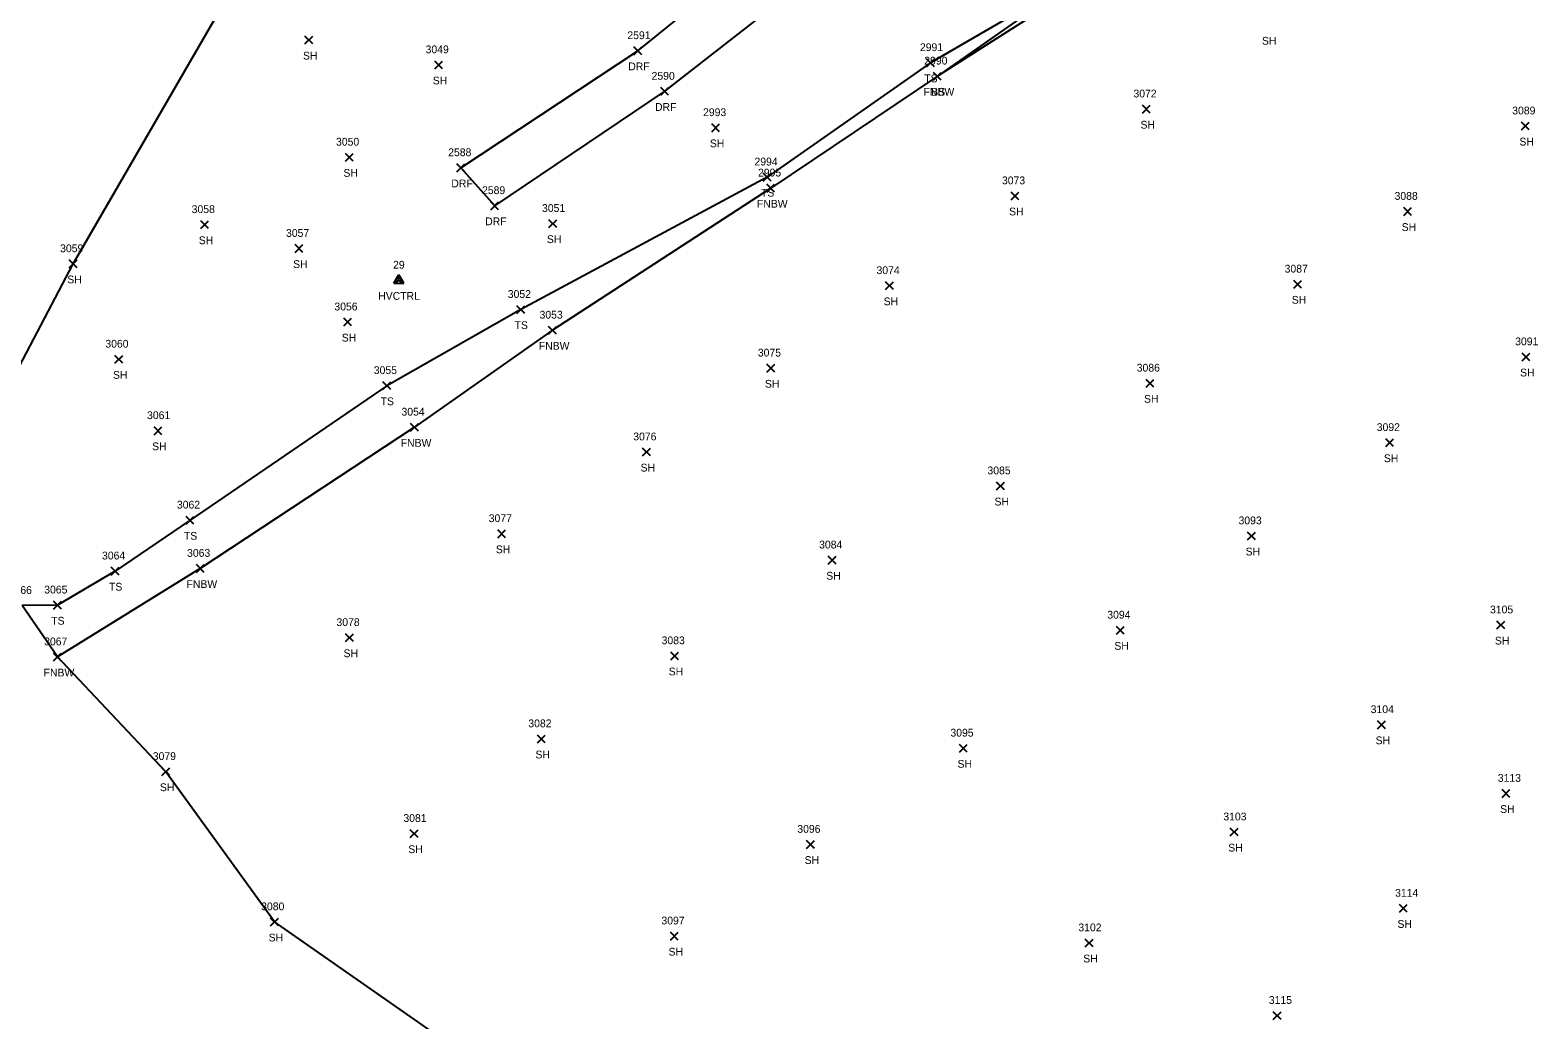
# Model space of a CAD drawing. Extents: x 1472233 to 1475777, y 540726 to 543442.
# Drawn here: x 1473446.7 to 1473833.9, y 542072.6 to 542326.8 of the extents above; entities that cross this region are included whole.
import ezdxf

# ---------------------------------------------------------------- set-up
doc = ezdxf.new("R2010")
doc.units = 0
for name, color, linetype in [('C_A', 7, 'Continuous'), ('C_I', 7, 'Continuous'), ('CPSM', 7, 'Continuous'), ('L_A', 7, 'Continuous'), ('L_I', 7, 'Continuous'), ('L_TIC', 7, 'Continuous'), ('LELB', 7, 'Continuous'), ('LFNC', 7, 'Continuous'), ('LSOGP', 7, 'Continuous'), ('R_A', 7, 'Continuous'), ('R_I', 7, 'Continuous'), ('R_TIC', 7, 'Continuous'), ('RDF', 7, 'Continuous')]:
    doc.layers.add(name, color=color, linetype=linetype)

msp = doc.modelspace()

# ---------------------------------------------------------------- linework, layer by layer
at = {"layer": 'CPSM'}
for p, q in [((1473540.15, 542261.82), (1473541.4, 542263.98)), ((1473540.15, 542261.82), (1473541.4, 542262.54)), ((1473542.65, 542261.82), (1473541.4, 542263.98)), ((1473541.4, 542262.54), (1473541.4, 542263.98)), ((1473541.4, 542262.54), (1473541.4, 542262.54)), ((1473541.4, 542262.54), (1473542.65, 542261.82)), ((1473540.15, 542261.82), (1473542.65, 542261.82))]:
    msp.add_line(p, q, dxfattribs=at)
at = {"layer": 'L_TIC'}
for points in [[(1473517.3, 542323.23), (1473519.3, 542325.23)], [(1473519.3, 542323.23), (1473517.3, 542325.23)], [(1473550.62, 542316.85), (1473552.62, 542318.85)], [(1473552.62, 542316.85), (1473550.62, 542318.85)], [(1473676.93, 542317.4), (1473678.93, 542319.4)], [(1473678.93, 542317.4), (1473676.93, 542319.4)], [(1473678.7, 542313.95), (1473680.7, 542315.95)], [(1473680.7, 542313.95), (1473678.7, 542315.95)], [(1473678.7, 542313.95), (1473680.7, 542315.95)], [(1473680.7, 542313.95), (1473678.7, 542315.95)], [(1473732.4, 542305.5), (1473734.4, 542307.5)], [(1473734.4, 542305.5), (1473732.4, 542307.5)], [(1473621.79, 542300.71), (1473623.79, 542302.71)], [(1473623.79, 542300.71), (1473621.79, 542302.71)], [(1473829.7, 542301.15), (1473831.7, 542303.15)], [(1473831.7, 542301.15), (1473829.7, 542303.15)], [(1473527.69, 542293.13), (1473529.69, 542295.13)], [(1473529.69, 542293.13), (1473527.69, 542295.13)], [(1473635, 542288.03), (1473637, 542290.03)], [(1473637, 542288.03), (1473635, 542290.03)], [(1473635.91, 542285.2), (1473637.91, 542287.2)], [(1473637.91, 542285.2), (1473635.91, 542287.2)], [(1473698.64, 542283.21), (1473700.64, 542285.21)], [(1473700.64, 542283.21), (1473698.64, 542285.21)], [(1473579.94, 542276.1), (1473581.94, 542278.1)], [(1473581.94, 542276.1), (1473579.94, 542278.1)], [(1473799.47, 542279.21), (1473801.47, 542281.21)], [(1473801.47, 542279.21), (1473799.47, 542281.21)], [(1473490.54, 542275.81), (1473492.54, 542277.81)], [(1473492.54, 542275.81), (1473490.54, 542277.81)], [(1473514.77, 542269.7), (1473516.77, 542271.7)], [(1473516.77, 542269.7), (1473514.77, 542271.7)], [(1473456.77, 542265.76), (1473458.77, 542267.76)], [(1473458.77, 542265.76), (1473456.77, 542267.76)], [(1473771.23, 542260.53), (1473773.23, 542262.53)], [(1473773.23, 542260.53), (1473771.23, 542262.53)], [(1473666.42, 542260.14), (1473668.42, 542262.14)], [(1473668.42, 542260.14), (1473666.42, 542262.14)], [(1473571.72, 542254.02), (1473573.72, 542256.02)], [(1473573.72, 542254.02), (1473571.72, 542256.02)], [(1473527.25, 542250.81), (1473529.25, 542252.81)], [(1473529.25, 542250.81), (1473527.25, 542252.81)], [(1473579.88, 542248.71), (1473581.88, 542250.71)], [(1473581.88, 542248.71), (1473579.88, 542250.71)], [(1473468.5, 542241.25), (1473470.5, 542243.25)], [(1473470.5, 542241.25), (1473468.5, 542243.25)], [(1473829.87, 542241.86), (1473831.87, 542243.86)], [(1473831.87, 542241.86), (1473829.87, 542243.86)], [(1473635.94, 542238.97), (1473637.94, 542240.97)], [(1473637.94, 542238.97), (1473635.94, 542240.97)], [(1473537.31, 542234.47), (1473539.31, 542236.47)], [(1473539.31, 542234.47), (1473537.31, 542236.47)], [(1473733.3, 542235.1), (1473735.3, 542237.1)], [(1473735.3, 542235.1), (1473733.3, 542237.1)], [(1473478.56, 542222.9), (1473480.56, 542224.9)], [(1473480.56, 542222.9), (1473478.56, 542224.9)], [(1473544.42, 542223.8), (1473546.42, 542225.8)], [(1473546.42, 542223.8), (1473544.42, 542225.8)], [(1473794.89, 542219.84), (1473796.89, 542221.84)], [(1473796.89, 542219.84), (1473794.89, 542221.84)], [(1473604, 542217.44), (1473606, 542219.44)], [(1473606, 542217.44), (1473604, 542219.44)], [(1473694.91, 542208.72), (1473696.91, 542210.72)], [(1473696.91, 542208.72), (1473694.91, 542210.72)], [(1473486.79, 542199.93), (1473488.79, 542201.93)], [(1473488.79, 542199.93), (1473486.79, 542201.93)], [(1473566.82, 542196.45), (1473568.82, 542198.45)], [(1473568.82, 542196.45), (1473566.82, 542198.45)], [(1473759.39, 542195.89), (1473761.39, 542197.89)], [(1473761.39, 542195.89), (1473759.39, 542197.89)], [(1473467.56, 542186.86), (1473469.56, 542188.86)], [(1473469.56, 542186.86), (1473467.56, 542188.86)], [(1473489.4, 542187.54), (1473491.4, 542189.54)], [(1473491.4, 542187.54), (1473489.4, 542189.54)], [(1473651.68, 542189.68), (1473653.68, 542191.68)], [(1473653.68, 542189.68), (1473651.68, 542191.68)], [(1473452.73, 542178.12), (1473454.73, 542180.12)], [(1473454.73, 542178.12), (1473452.73, 542180.12)], [(1473725.69, 542171.67), (1473727.69, 542173.67)], [(1473727.69, 542171.67), (1473725.69, 542173.67)], [(1473823.41, 542173.01), (1473825.41, 542175.01)], [(1473825.41, 542173.01), (1473823.41, 542175.01)], [(1473527.73, 542169.76), (1473529.73, 542171.76)], [(1473529.73, 542169.76), (1473527.73, 542171.76)], [(1473452.7, 542164.81), (1473454.7, 542166.81)], [(1473454.7, 542164.81), (1473452.7, 542166.81)], [(1473611.22, 542165.09), (1473613.22, 542167.09)], [(1473613.22, 542165.09), (1473611.22, 542167.09)], [(1473792.76, 542147.4), (1473794.76, 542149.4)], [(1473794.76, 542147.4), (1473792.76, 542149.4)], [(1473577, 542143.77), (1473579, 542145.77)], [(1473579, 542143.77), (1473577, 542145.77)], [(1473685.4, 542141.37), (1473687.4, 542143.37)], [(1473687.4, 542141.37), (1473685.4, 542143.37)], [(1473480.55, 542135.36), (1473482.55, 542137.36)], [(1473482.55, 542135.36), (1473480.55, 542137.36)], [(1473824.75, 542129.76), (1473826.75, 542131.76)], [(1473826.75, 542129.76), (1473824.75, 542131.76)], [(1473544.35, 542119.45), (1473546.35, 542121.45)], [(1473546.35, 542119.45), (1473544.35, 542121.45)], [(1473754.92, 542119.85), (1473756.92, 542121.85)], [(1473756.92, 542119.85), (1473754.92, 542121.85)], [(1473646.13, 542116.67), (1473648.13, 542118.67)], [(1473648.13, 542116.67), (1473646.13, 542118.67)], [(1473798.38, 542100.25), (1473800.38, 542102.25)], [(1473800.38, 542100.25), (1473798.38, 542102.25)], [(1473508.47, 542096.77), (1473510.47, 542098.77)], [(1473510.47, 542096.77), (1473508.47, 542098.77)], [(1473611.18, 542093.13), (1473613.18, 542095.13)], [(1473613.18, 542093.13), (1473611.18, 542095.13)], [(1473717.69, 542091.37), (1473719.69, 542093.37)], [(1473719.69, 542091.37), (1473717.69, 542093.37)], [(1473765.96, 542072.72), (1473767.96, 542074.72)], [(1473767.96, 542072.72), (1473765.96, 542074.72)]]:
    msp.add_lwpolyline(points, dxfattribs=at)
at = {"layer": 'LELB'}
for points in [[(1473806.41, 542396.79), (1473790.58, 542388.07), (1473763.72, 542370.09), (1473718.07, 542339.42), (1473679.7, 542314.95)], [(1473716.79, 542340.99), (1473677.93, 542318.4), (1473636, 542289.03), (1473572.72, 542255.02), (1473538.31, 542235.47), (1473487.79, 542200.93), (1473468.56, 542187.86), (1473453.73, 542179.12), (1473444.66, 542179)]]:
    msp.add_lwpolyline(points, dxfattribs=at)
at = {"layer": 'LFNC'}
msp.add_lwpolyline([(1473788.93, 542389.92), (1473763.6, 542372.3), (1473716.79, 542340.99), (1473679.7, 542314.95), (1473636.91, 542286.2), (1473580.88, 542249.71), (1473545.42, 542224.8), (1473490.4, 542188.54), (1473453.7, 542165.81)], dxfattribs=at)
at = {"layer": 'LSOGP'}
for points in [[(1473435.6, 542224.62), (1473457.77, 542266.76), (1473506.94, 542351.79), (1473524.98, 542366.94), (1473534.32, 542375.68), (1473526.52, 542384.14), (1473543.39, 542399.9), (1473552.33, 542408.44), (1473527.52, 542434.56), (1473504.9, 542458.8), (1473496.45, 542467.81), (1473470.31, 542495.82), (1473482.06, 542506.98), (1473470.94, 542518.75), (1473457.02, 542533.47), (1473446.29, 542523.29)], [(1473569.21, 542056.15), (1473509.47, 542097.77), (1473481.55, 542136.36), (1473453.7, 542165.81), (1473444.66, 542179)]]:
    msp.add_lwpolyline(points, dxfattribs=at)
at = {"layer": 'R_TIC'}
for points in [[(1473601.78, 542320.48), (1473603.78, 542322.48)], [(1473603.78, 542320.48), (1473601.78, 542322.48)], [(1473608.66, 542310.05), (1473610.66, 542312.05)], [(1473610.66, 542310.05), (1473608.66, 542312.05)], [(1473556.34, 542290.42), (1473558.34, 542292.42)], [(1473558.34, 542290.42), (1473556.34, 542292.42)], [(1473556.34, 542290.42), (1473558.34, 542292.42)], [(1473558.34, 542290.42), (1473556.34, 542292.42)], [(1473565.04, 542280.68), (1473567.04, 542282.68)], [(1473567.04, 542280.68), (1473565.04, 542282.68)]]:
    msp.add_lwpolyline(points, dxfattribs=at)
at = {"layer": 'RDF'}
for points in [[(1473557.34, 542291.42), (1473602.78, 542321.48), (1473637.72, 542349.72), (1473663.06, 542367.45), (1473685.86, 542388.66), (1473707.67, 542408.36), (1473720.49, 542419.57), (1473746.58, 542443.86), (1473761.05, 542457.63), (1473766.11, 542471.02)], [(1473557.34, 542291.42), (1473566.04, 542281.68), (1473609.66, 542311.05), (1473648.39, 542341.34), (1473669.78, 542358.78), (1473694.64, 542381.72), (1473728.53, 542411.41), (1473744.06, 542423.94), (1473755.26, 542436.6), (1473769.16, 542450.17), (1473782.02, 542455.83)]]:
    msp.add_lwpolyline(points, dxfattribs=at)

# ---------------------------------------------------------------- texts
at = {"layer": 'C_A'}
msp.add_text('HVCTRL', height=2, dxfattribs=at).set_placement((1473536.1, 542257.54))
at = {"layer": 'C_I'}
msp.add_text('29', height=2, dxfattribs=at).set_placement((1473539.93, 542265.54))
at = {"layer": 'L_A'}
for s, p in [('SH', (1473763.07, 542323.05)), ('SH', (1473516.79, 542319.23)), ('SH', (1473550.11, 542312.85)), ('TS', (1473676.34, 542313.4)), ('FNBW', (1473676.17, 542309.95)), ('BS', (1473678.14, 542309.95)), ('SH', (1473731.88, 542301.5)), ('SH', (1473621.28, 542296.71)), ('SH', (1473829.19, 542297.15)), ('SH', (1473527.18, 542289.13)), ('TS', (1473634.41, 542284.03)), ('FNBW', (1473633.38, 542281.2)), ('SH', (1473698.13, 542279.21)), ('SH', (1473579.43, 542272.1)), ('SH', (1473798.96, 542275.21)), ('SH', (1473490.02, 542271.81)), ('SH', (1473514.26, 542265.7)), ('SH', (1473456.26, 542261.76)), ('SH', (1473770.72, 542256.53)), ('SH', (1473665.91, 542256.14)), ('TS', (1473571.13, 542250.02)), ('SH', (1473526.74, 542246.81)), ('FNBW', (1473577.35, 542244.71)), ('SH', (1473467.99, 542237.25)), ('SH', (1473829.36, 542237.86)), ('SH', (1473635.42, 542234.97)), ('TS', (1473536.72, 542230.47)), ('SH', (1473732.79, 542231.1)), ('SH', (1473478.05, 542218.9)), ('FNBW', (1473541.89, 542219.8)), ('SH', (1473794.38, 542215.84)), ('SH', (1473603.49, 542213.44)), ('SH', (1473694.39, 542204.72)), ('TS', (1473486.2, 542195.93)), ('SH', (1473566.31, 542192.45)), ('SH', (1473758.88, 542191.89)), ('FNBW', (1473486.88, 542183.54)), ('SH', (1473651.17, 542185.68)), ('TS', (1473466.97, 542182.86)), ('TS', (1473452.14, 542174.12)), ('SH', (1473725.17, 542167.67)), ('SH', (1473822.9, 542169.01)), ('SH', (1473527.22, 542165.76)), ('FNBW', (1473450.18, 542160.81)), ('SH', (1473610.71, 542161.09)), ('SH', (1473792.25, 542143.4)), ('SH', (1473576.49, 542139.77)), ('SH', (1473684.89, 542137.37)), ('SH', (1473480.04, 542131.36)), ('SH', (1473824.24, 542125.76)), ('SH', (1473543.84, 542115.45)), ('SH', (1473754.41, 542115.85)), ('SH', (1473645.62, 542112.67)), ('SH', (1473797.87, 542096.25)), ('SH', (1473507.96, 542092.77)), ('SH', (1473610.67, 542089.13)), ('SH', (1473717.18, 542087.37))]:
    msp.add_text(s, height=2, dxfattribs=at).set_placement(p)
at = {"layer": 'L_I'}
for s, p in [('3049', (1473548.28, 542320.85)), ('2991', (1473675.23, 542321.4)), ('2990', (1473676.35, 542317.95)), ('2990', (1473676.35, 542317.95)), ('3072', (1473730.06, 542309.5)), ('2993', (1473619.53, 542304.71)), ('3089', (1473827.35, 542305.15)), ('3050', (1473525.27, 542297.13)), ('2994', (1473632.74, 542292.03)), ('2995', (1473633.65, 542289.2)), ('3073', (1473696.3, 542287.21)), ('3058', (1473488.2, 542279.81)), ('3051', (1473578.17, 542280.1)), ('3088', (1473797.13, 542283.21)), ('3057', (1473512.43, 542273.7)), ('3059', (1473454.42, 542269.76)), ('3087', (1473768.89, 542264.53)), ('3074', (1473664.08, 542264.14)), ('3052', (1473569.38, 542258.02)), ('3056', (1473524.85, 542254.81)), ('3053', (1473577.54, 542252.71)), ('3060', (1473466.03, 542245.25)), ('3091', (1473828.1, 542245.86)), ('3075', (1473633.6, 542242.97)), ('3055', (1473534.97, 542238.47)), ('3086', (1473730.91, 542239.1)), ('3061', (1473476.74, 542226.9)), ('3054', (1473542.08, 542227.8)), ('3092', (1473792.55, 542223.84)), ('3076', (1473601.61, 542221.44)), ('3085', (1473692.57, 542212.72)), ('3062', (1473484.41, 542203.93)), ('3077', (1473564.49, 542200.45)), ('3093', (1473757.05, 542199.89)), ('3064', (1473465.17, 542190.86)), ('3063', (1473487.02, 542191.54)), ('3084', (1473649.34, 542193.68)), ('3066', (1473441.22, 542182)), ('3065', (1473450.34, 542182.12)), ('3094', (1473723.35, 542175.67)), ('3105', (1473821.64, 542177.01)), ('3078', (1473525.39, 542173.76)), ('3067', (1473450.32, 542168.81)), ('3083', (1473608.89, 542169.09)), ('3104', (1473790.99, 542151.4)), ('3082', (1473574.66, 542147.77)), ('3095', (1473683.06, 542145.37)), ('3079', (1473478.21, 542139.36)), ('3113', (1473823.63, 542133.76)), ('3081', (1473542.58, 542123.45)), ('3103', (1473753.15, 542123.85)), ('3096', (1473643.74, 542120.67)), ('3114', (1473797.26, 542104.25)), ('3080', (1473506.05, 542100.77)), ('3097', (1473608.84, 542097.13)), ('3102', (1473715.92, 542095.37)), ('3115', (1473764.83, 542076.72))]:
    msp.add_text(s, height=2, dxfattribs=at).set_placement(p)
at = {"layer": 'R_A'}
for p in [(1473600.32, 542316.48), (1473607.2, 542306.05), (1473554.88, 542286.42), (1473554.88, 542286.42), (1473563.58, 542276.68)]:
    msp.add_text('DRF', height=2, dxfattribs=at).set_placement(p)
at = {"layer": 'R_I'}
for s, p in [('2591', (1473600.09, 542324.48)), ('2590', (1473606.31, 542314.05)), ('2588', (1473554.08, 542294.42)), ('2588', (1473554.08, 542294.42)), ('2589', (1473562.77, 542284.68))]:
    msp.add_text(s, height=2, dxfattribs=at).set_placement(p)

doc.saveas('drawing.dxf')
